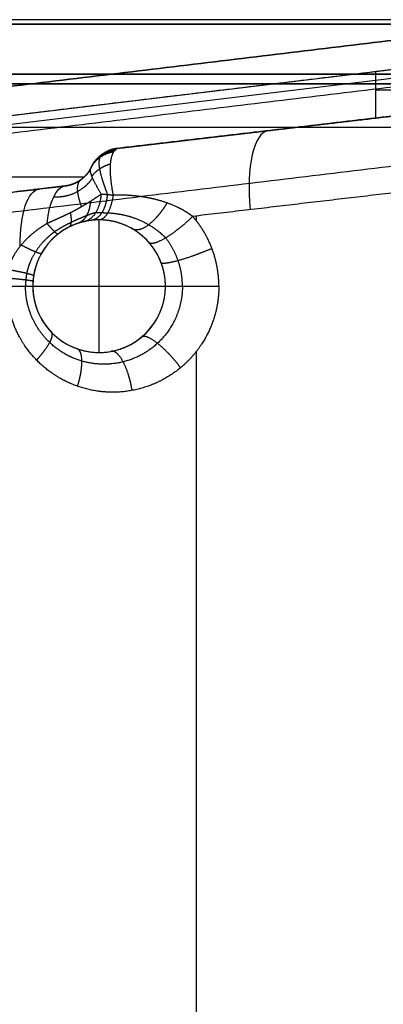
# Model space of a CAD drawing. Header units: millimetres. Extents: x -380 to 381, y -251 to 250.
# Tile 637 of 656: x -107 to -52, y 102 to 250. Entities that reach past the tile are written whole.
import ezdxf

# ---------------------------------------------------------------- set-up
doc = ezdxf.new("R2010")
doc.units = ezdxf.units.MM
doc.layers.add('Standard', color=18, linetype='Continuous', true_color=0x000000)

msp = doc.modelspace()

# ---------------------------------------------------------------- linework, layer by layer
at = {"layer": 'Standard', "color": 18, "true_color": 0x000000}
msp.add_line((378.5, 250.2, 0.81), (-378.5, 250.2, 0.81), dxfattribs=at)
at = {"layer": 'Standard', "color": 253, "true_color": 0xa1a1a1}
for p, q in [((-40.09, 248.39, -171), (-306.69, 216.13, -171)), ((-40.09, 248.39, -167.25), (-306.69, 216.13, -167.25)), ((-39.56, 244.02, -143.15), (-306.16, 211.76, -143.15)), ((-39.41, 242.74, -181.78), (-306, 210.48, -181.78)), ((-372, 242, -6.25), (372, 242, -6.25)), ((-365, 242, -20), (365, 242, -20)), ((-370.5, 240.5, -7), (370.5, 240.5, -7)), ((-365, 240.5, -20.75), (365, 240.5, -20.75)), ((-53.3, 239.61, -121.8), (-40.86, 239.61, -121.8)), ((-26.6, 238.5, -72.25), (-92.23, 230.79, -72.25)), ((-92.23, 230.79, -59.9), (-48.22, 235.96, -43.88)), ((-364, 234, -0.75), (364, 234, -0.75)), ((-59.42, 234.64, -47.96), (-59.42, 234.64, -122.44)), ((-96.14, 228.02, -92.44), (-96.2, 227.89, -92.44)), ((-96.17, 227.95, -58.95), (-96.17, 227.95, -126.31)), ((-184.46, 226.49, -135.59), (-97.22, 226.49, -126.42)), ((-100.11, 225.12, -101.13), (-245.43, 207.79, -101.13)), ((-95, 200, -14), (-95, 220, -14)), ((-95, 220, -43.73), (-95, 220, -14)), ((-80.32, 219.82, -43.31), (-80.32, 220.59, -43.31)), ((-105, 210, -14), (-85, 210, -14)), ((-95, 200, -42.26), (-95, 200, -14)), ((-80.32, -107.86, -43.31), (-80.32, 200.18, -43.31))]:
    msp.add_line(p, q, dxfattribs=at)
at = {"layer": 'Standard', "color": 253, "true_color": 0xa1a1a1, "extrusion": (0.934019, 0.109722, 0.339955)}
msp.add_arc((227.97, -34.35, -56.87), 12, 360, 87.7131, dxfattribs=at)
at = {"layer": 'Standard', "color": 253, "true_color": 0xa1a1a1, "extrusion": (0, 0, -1)}
for centre, start, end in [((91.65, 225.82, 93.1), 26, 83.3), ((100.7, 230.08, 92.35), 206, 263.2)]:
    msp.add_arc(centre, 5, start, end, dxfattribs=at)
at = {"layer": 'Standard', "color": 253, "true_color": 0xa1a1a1, "extrusion": (-0.933848, -0.111355, -0.339893)}
for centre, start in [((-223.38, -34.3, 93.94), 108.3497), ((-223.38, -34.3, 89.75), 123.8546)]:
    msp.add_arc(centre, 12, start, 180, dxfattribs=at)
at = {"layer": 'Standard', "color": 253, "true_color": 0xa1a1a1}
for centre, start, end in [((-95, 210, -14), 0, 180), ((-95, 210, -31.38), 0, 180), ((-95, 210, -14), 180, 0), ((-95, 210, -31.04), 180, 0)]:
    msp.add_arc(centre, 10, start, end, dxfattribs=at)
at = {"layer": 'Standard', "color": 18, "true_color": 0x000000}
for points in [[(-378.5, 249.5, 4), (0, 249.5, 4), (378.5, 249.5, 4)], [(378.5, 249.5), (0, 249.5), (-378.5, 249.5)]]:
    msp.add_open_spline(points, degree=2, dxfattribs=at)
at = {"layer": 'Standard', "color": 253, "true_color": 0xa1a1a1}
for points, degree in [([(-306.69, 216.13, -170), (-173.39, 232.26, -170), (-40.09, 248.39, -170)], 2), ([(-306.69, 216.13, -172), (-173.39, 232.26, -172), (-40.09, 248.39, -172)], 2), ([(-40.09, 248.39, -164.5), (-173.39, 232.26, -164.5), (-306.69, 216.13, -164.5)], 2), ([(-306.69, 216.13, -170), (-173.39, 232.26, -170), (-40.09, 248.39, -170)], 2), ([(-39.56, 244.02, -172), (-172.86, 227.89, -172), (-306.16, 211.76, -172)], 2), ([(-39.56, 244.02, -164.5), (-172.86, 227.89, -164.5), (-306.16, 211.76, -164.5)], 2), ([(-40.86, 243.87, -121.8), (-47.08, 243.11, -121.8), (-53.3, 242.36, -121.8)], 2), ([(-53.3, 242.36, -121.8), (-137.5, 232.17, -130.65), (-221.7, 221.98, -139.5)], 2), ([(-53.3, 235.36, -121.8), (-53.3, 238.86, -121.8), (-53.3, 242.36, -121.8)], 2), ([(-372, 242, -12.5), (0, 242, -12.5), (372, 242, -12.5)], 2), ([(372, 242), (0, 242), (-372, 242)], 2), ([(365, 242, -12.5), (0, 242, -12.5), (-365, 242, -12.5)], 2), ([(365, 242, -27.5), (0, 242, -27.5), (-365, 242, -27.5)], 2), ([(-305.85, 209.2, -191.57), (-172.55, 225.33, -191.57), (-39.25, 241.47, -191.57)], 2), ([(-370.5, 240.5, -12.5), (0, 240.5, -12.5), (370.5, 240.5, -12.5)], 2), ([(370.5, 240.5, -1.5), (0, 240.5, -1.5), (-370.5, 240.5, -1.5)], 2), ([(-365, 240.5, -27.5), (0, 240.5, -27.5), (365, 240.5, -27.5)], 2), ([(365, 240.5, -14), (0, 240.5, -14), (-365, 240.5, -14)], 2), ([(-53.3, 235.36, -121.8), (-47.08, 236.09, -121.8), (-40.86, 236.82, -121.8)], 2), ([(-48.22, 235.96, -43.88), (-70.23, 233.37, -51.89), (-92.23, 230.79, -59.9)], 2), ([(-92.23, 230.79, -125.89), (-72.76, 233.08, -123.85), (-53.3, 235.36, -121.8)], 2), ([(-364, 234), (0, 234), (364, 234)], 2), ([(-364, 234, -1.5), (0, 234, -1.5), (364, 234, -1.5)], 2), ([(-96.16, 227.98, -59.22), (-95.73, 228.85, -59.12), (-95.1, 229.62, -59.02), (-94.28, 230.21, -58.93), (-93.36, 230.58, -58.85), (-92.4, 230.72, -58.79)], 5), ([(-92.23, 230.79, -125.89), (-93.47, 230.64, -126.02), (-94.67, 230.08, -126.15), (-95.59, 229.14, -126.25), (-96.14, 228.02, -126.3)], 4), ([(-92.79, 230.29, -56.72), (-93.34, 229.51, -54.24), (-93.52, 228.04, -51.93), (-93.34, 226.03, -50.09), (-92.88, 223.71, -48.86)], 4), ([(-92.6, 230.54, -57.69), (-92.66, 230.47, -57.37), (-92.72, 230.39, -57.04), (-92.79, 230.29, -56.72)], 3), ([(-92.23, 230.79, -59.9), (-92.34, 230.78, -59.16), (-92.46, 230.7, -58.42), (-92.6, 230.54, -57.69)], 3), ([(-92.23, 230.79, -59.9), (-92.23, 230.79, -92.9), (-92.23, 230.79, -125.89)], 2), ([(-37.82, 229.65, -202), (-171.12, 213.52, -202), (-304.42, 197.39, -202)], 2), ([(-94.73, 229.65, -58.07), (-94.75, 229.62, -57.91), (-94.77, 229.58, -57.75), (-94.79, 229.54, -57.59), (-94.81, 229.5, -57.43), (-94.83, 229.45, -57.28)], 5), ([(-94.54, 229.9, -59.9), (-94.57, 229.88, -59.53), (-94.6, 229.85, -59.16), (-94.64, 229.8, -58.8), (-94.68, 229.73, -58.43), (-94.73, 229.65, -58.07)], 5), ([(-100.11, 225.12, -126.72), (-98.87, 225.26, -126.59), (-97.68, 225.82, -126.46), (-96.75, 226.76, -126.37), (-96.2, 227.89, -126.31)], 4), ([(-96.24, 227.82, -57.98), (-96.82, 226.67, -58.7), (-97.79, 225.76, -59.89), (-98.93, 225.26, -61.3), (-100.11, 225.12, -62.76)], 4), ([(-94.66, 223.87, -50.11), (-95.56, 225.38, -51.6), (-96.2, 226.58, -53.51), (-96.46, 227.38, -55.71), (-96.24, 227.82, -57.98)], 4), ([(-96.2, 227.89, -58.56), (-96.21, 227.88, -58.44), (-96.22, 227.86, -58.32), (-96.22, 227.85, -58.21), (-96.23, 227.83, -58.09), (-96.24, 227.82, -57.98)], 5), ([(-96.2, 227.89, -126.31), (-96.17, 227.95, -126.31), (-96.14, 228.02, -126.3)], 2), ([(-96.2, 227.89, -58.56), (-96.2, 227.89, -92.44), (-96.2, 227.89, -126.31)], 2), ([(-96.14, 228.02, -126.3), (-96.14, 228.02, -93.1), (-96.14, 228.02, -59.9)], 2), ([(-96.09, 226.57, -54.04), (-95.71, 227.09, -53.73), (-95.22, 227.56, -53.46), (-94.64, 227.95, -53.25), (-94, 228.25, -53.1), (-93.32, 228.45, -53.03)], 5), ([(-221.7, 210.62, -139.5), (-160.9, 217.87, -133.11), (-100.11, 225.12, -126.72)], 2), ([(-100.11, 225.12, -62.76), (-103.83, 224.67, -64.12), (-107.56, 224.23, -65.47)], 2), ([(-100.11, 225.12, -62.76), (-100.11, 225.12, -94.74), (-100.11, 225.12, -126.72)], 2), ([(-93.76, 223.83, -49.37), (-93.89, 222.53, -48.89), (-94.23, 221.37, -48.1), (-94.77, 220.5, -47.03), (-95.42, 220.02, -45.83), (-96.13, 219.94, -44.63)], 5), ([(-50.92, 224.04, -32.61), (-65.91, 222.28, -38.06), (-80.89, 220.52, -43.52)], 2), ([(-96.31, 222.79, -51.16), (-96.38, 221.78, -50.62), (-96.62, 220.88, -49.9), (-97.02, 220.16, -49.04), (-97.57, 219.69, -48.11), (-98.2, 219.47, -47.18)], 5), ([(-99.35, 221.06, -52.56), (-99.21, 220.36, -51.92), (-99.15, 219.76, -51.15), (-99.21, 219.3, -50.28), (-99.36, 219, -49.36), (-99.61, 218.88, -48.44)], 5), ([(-95.01, 220, -43.74), (-95.54, 220, -44.09), (-96.12, 219.96, -44.56), (-96.72, 219.87, -45.18), (-97.29, 219.74, -45.97)], 4), ([(-95.48, 221.11, -48.42), (-95.12, 221.12, -47.97), (-94.75, 221.12, -47.59), (-94.39, 221.1, -47.28), (-94.05, 221.06, -47.02), (-93.73, 221.01, -46.82)], 5), ([(-80.89, 220.52, -43.52), (-82.41, 219.03, -44.07), (-84.27, 217.53, -43.68), (-86.04, 216.46, -42.16), (-87.13, 216.19, -40.01), (-87.47, 216.58, -37.88)], 5), ([(-101.2, 217.85, -48.7), (-101.27, 217.79, -50.05), (-101.59, 218.06, -51.4), (-102.14, 218.64, -52.55), (-102.84, 219.44, -53.39)], 4), ([(-101.2, 217.85, -48.7), (-102.28, 216.99, -48.56), (-103.25, 215.92, -48.28), (-104.07, 214.64, -48), (-104.63, 213.13, -47.87), (-104.88, 211.56, -48.02)], 5), ([(-82.44, 210, -41.36), (-82.44, 211.57, -41.36), (-82.7, 213.14, -41.48), (-83.23, 214.65, -41.72), (-84, 216.05, -42.07), (-84.97, 217.28, -42.5)], 5), ([(-106.74, 216.22, -53.47), (-105.69, 215.68, -52.88), (-104.78, 215.24, -51.96), (-104.1, 214.96, -50.78), (-103.73, 214.88, -49.46), (-103.68, 214.97, -48.15)], 5), ([(-85, 210, -36.44), (-85, 211.82, -36.44), (-85.45, 213.64, -36.7), (-86.32, 215.26, -37.21), (-87.47, 216.58, -37.88)], 4), ([(-104.88, 211.56, -48.02), (-104.87, 211.64, -49.49), (-105.3, 211.79, -50.96), (-106.18, 212, -52.24), (-107.39, 212.25, -53.16), (-108.75, 212.49, -53.66)], 5), ([(-108.9, 211.25, -53.71), (-107.52, 211.13, -53.21), (-106.3, 211.01, -52.29), (-105.41, 210.9, -51), (-104.97, 210.82, -49.54), (-104.97, 210.78, -48.07)], 5), ([(-105.93, 211.92, -51.46), (-105.99, 211.54, -51.49), (-106.04, 211.16, -51.51), (-106.07, 210.77, -51.52), (-106.09, 210.39, -51.53), (-106.09, 210, -51.53)], 5), ([(-104.88, 211.56, -48.02), (-104.96, 211.04, -48.06), (-105, 210.52, -48.09), (-105, 210, -48.09)], 3), ([(-108.95, 210, -53.73), (-107.57, 210, -53.22), (-106.35, 210, -52.3), (-105.45, 210, -51.02), (-105, 210, -49.55), (-105, 210, -48.09)], 5), ([(-105, 210, -48.09), (-105, 210, -31.04), (-105, 210, -14)], 2), ([(-85, 210, -14), (-85, 210, -25.22), (-85, 210, -36.44)], 2)]:
    msp.add_open_spline(points, degree=degree, dxfattribs=at)
at = {"layer": 'Standard', "color": 253, "true_color": 0xa1a1a1, "extrusion": (-0.143174, -0.282007, 0.948669)}
msp.add_open_spline([(-96.24, 227.82, -57.98), (-95.75, 228.78, -57.61), (-94.94, 229.6, -57.25), (-93.9, 230.11, -56.94), (-92.79, 230.29, -56.72)], degree=4, dxfattribs=at)
at = {"layer": 'Standard', "color": 253, "true_color": 0xa1a1a1, "extrusion": (-0.117526, -0.236611, 0.96447)}
msp.add_open_spline([(-96.22, 227.86, -58.27), (-95.82, 228.66, -58.02), (-95.23, 229.37, -57.77), (-94.47, 229.92, -57.55), (-93.6, 230.28, -57.35), (-92.69, 230.42, -57.21)], degree=5, dxfattribs=at)
at = {"layer": 'Standard', "color": 253, "true_color": 0xa1a1a1, "extrusion": (-0.093464, -0.191629, 0.977007)}
msp.add_open_spline([(-96.2, 227.89, -58.56), (-95.7, 228.93, -58.31), (-94.85, 229.81, -58.05), (-93.76, 230.36, -57.84), (-92.6, 230.54, -57.69)], degree=4, dxfattribs=at)
at = {"layer": 'Standard', "color": 253, "true_color": 0xa1a1a1, "extrusion": (9.02635e-08, -1.27248e-07, 1)}
msp.add_open_spline([(-92.23, 230.79, -59.9), (-93.47, 230.64, -59.9), (-94.67, 230.08, -59.9), (-95.59, 229.14, -59.9), (-96.14, 228.02, -59.9)], degree=4, dxfattribs=at)
at = {"layer": 'Standard', "color": 253, "true_color": 0xa1a1a1}
for points, knots in [([(-93.71, 223.83, -49.34), (-94.06, 224.74, -49.96), (-94.36, 225.59, -50.68), (-94.61, 226.38, -51.5), (-94.92, 227.6, -53.05), (-95.01, 228.56, -54.84), (-95, 228.92, -55.63), (-94.94, 229.22, -56.44), (-94.83, 229.45, -57.28)], [6.987562, 6.987562, 6.987562, 6.987562, 6.987562, 6.987562, 14.53105, 14.53105, 14.53105, 19.970117, 19.970117, 19.970117, 19.970117, 19.970117, 19.970117]), ([(-101.85, 223.49, -57.45), (-101.12, 223.44, -56.93), (-100.38, 223.49, -56.4), (-99.63, 223.65, -55.89), (-98.35, 224.12, -55.03), (-97.21, 224.93, -54.28), (-96.75, 225.33, -53.98), (-96.33, 225.8, -53.71), (-95.98, 226.31, -53.49)], [49.197237, 49.197237, 49.197237, 49.197237, 49.197237, 49.197237, 59.246005, 59.246005, 59.246005, 66.802707, 66.802707, 66.802707, 66.802707, 66.802707, 66.802707]), ([(-94.66, 223.87, -50.11), (-95, 223.65, -50.34), (-95.33, 223.43, -50.56), (-95.65, 223.22, -50.77), (-96.56, 222.62, -51.32), (-97.48, 222.05, -51.8), (-98.09, 221.71, -52.08), (-99.04, 221.2, -52.47), (-100.04, 220.72, -52.79), (-100.39, 220.55, -52.89), (-101.08, 220.24, -53.08), (-101.79, 219.92, -53.22), (-102.13, 219.76, -53.29), (-102.48, 219.6, -53.34), (-102.84, 219.44, -53.39)], [0, 0, 0, 0, 0, 0, 2.177503, 2.177503, 2.177503, 6.041182, 6.041182, 6.041182, 8.086763, 8.086763, 8.086763, 9.955329, 9.955329, 9.955329, 9.955329, 9.955329, 9.955329]), ([(-94.66, 223.87, -50.11), (-94.34, 223.87, -49.79), (-94, 223.86, -49.52), (-93.66, 223.84, -49.29), (-93.3, 223.79, -49.08), (-92.96, 223.73, -48.9), (-92.93, 223.72, -48.88), (-92.91, 223.72, -48.87), (-92.88, 223.71, -48.86)], [-2.20241, -2.20241, -2.20241, -2.20241, -2.20241, -2.20241, -0.181284, -0.181284, -0.181284, 0, 0, 0, 0, 0, 0]), ([(-80.89, 220.52, -43.52), (-81.61, 221.06, -43.77), (-82.36, 221.53, -44.09), (-83.15, 221.93, -44.45), (-84.9, 222.68, -45.26), (-86.74, 223.18, -46.14), (-87.76, 223.39, -46.62), (-89.38, 223.63, -47.37), (-91.04, 223.73, -48.1), (-91.65, 223.74, -48.36), (-92.26, 223.74, -48.61), (-92.88, 223.71, -48.86)], [0, 0, 0, 0, 0, 0, 4.788742, 4.788742, 4.788742, 10.519906, 10.519906, 10.519906, 13.750898, 13.750898, 13.750898, 13.750898, 13.750898, 13.750898]), ([(-84.76, 222.56, -45.2), (-85.24, 221.75, -45.2), (-85.78, 220.97, -45.04), (-86.37, 220.27, -44.7), (-87.56, 219.12, -43.72), (-88.67, 218.52, -42.27), (-89.17, 218.39, -41.45), (-89.6, 218.43, -40.59), (-89.94, 218.62, -39.73)], [0.000002, 0.000002, 0.000002, 0.000002, 0.000002, 0.000002, 3, 3, 3, 6.000002, 6.000002, 6.000002, 6.000002, 6.000002, 6.000002]), ([(-95.48, 221.11, -48.42), (-95.78, 221.02, -48.64), (-96.07, 220.93, -48.85), (-96.35, 220.83, -49.05), (-97.11, 220.55, -49.58), (-97.84, 220.24, -50.02), (-98.3, 220.04, -50.27), (-99.23, 219.62, -50.71), (-100.19, 219.13, -51.03), (-100.67, 218.86, -51.15), (-101.18, 218.56, -51.24), (-101.7, 218.21, -51.3)], [30.550686, 30.550686, 30.550686, 30.550686, 30.550686, 30.550686, 34.342254, 34.342254, 34.342254, 41.069863, 41.069863, 41.069863, 47.88535, 47.88535, 47.88535, 47.88535, 47.88535, 47.88535]), ([(-87.47, 216.58, -37.88), (-87.93, 217.11, -38.15), (-88.42, 217.57, -38.5), (-88.92, 217.97, -38.89), (-90.37, 218.97, -40.08), (-91.89, 219.59, -41.39), (-92.9, 219.86, -42.23), (-93.94, 220, -43.03), (-95.01, 220, -43.74)], [-10.433212, -10.433212, -10.433212, -10.433212, -10.433212, -10.433212, -6.799852, -6.799852, -6.799852, 0, 0, 0, 0, 0, 0]), ([(-84.97, 217.28, -42.5), (-85.4, 217.72, -42.62), (-85.88, 218.15, -42.8), (-86.4, 218.55, -43.04), (-87.99, 219.62, -43.81), (-89.82, 220.39, -44.81), (-91.07, 220.75, -45.5), (-92.38, 220.97, -46.18), (-93.73, 221.01, -46.82)], [11.856561, 11.856561, 11.856561, 11.856561, 11.856561, 11.856561, 17.848354, 17.848354, 17.848354, 29.062024, 29.062024, 29.062024, 29.062024, 29.062024, 29.062024]), ([(-102.84, 219.44, -53.39), (-102.98, 219.36, -53.4), (-103.12, 219.27, -53.41), (-103.26, 219.19, -53.41), (-104.14, 218.64, -53.45), (-104.96, 218.03, -53.47), (-105.61, 217.46, -53.47), (-106.83, 216.23, -53.47), (-107.79, 214.83, -53.49), (-108.2, 214.07, -53.52), (-108.53, 213.29, -53.57), (-108.75, 212.49, -53.66)], [0, 0, 0, 0, 0, 0, 0.781566, 0.781566, 0.781566, 4.994404, 4.994404, 4.994404, 9.389663, 9.389663, 9.389663, 9.389663, 9.389663, 9.389663]), ([(-97.29, 219.74, -45.97), (-97.49, 219.69, -46.25), (-97.68, 219.64, -46.51), (-97.86, 219.58, -46.75), (-98.34, 219.43, -47.37), (-98.78, 219.27, -47.84), (-99.05, 219.15, -48.09), (-99.6, 218.89, -48.49), (-100.19, 218.56, -48.69), (-100.5, 218.37, -48.75), (-100.83, 218.14, -48.75), (-101.2, 217.85, -48.7)], [-5.510459, -5.510459, -5.510459, -5.510459, -5.510459, -5.510459, -4.305171, -4.305171, -4.305171, -2.166553, -2.166553, -2.166553, 0, 0, 0, 0, 0, 0]), ([(-101.7, 218.21, -51.3), (-102.39, 217.71, -51.32), (-103.03, 217.15, -51.31), (-103.61, 216.54, -51.29), (-104.58, 215.3, -51.26), (-105.3, 213.94, -51.28), (-105.57, 213.27, -51.31), (-105.78, 212.6, -51.37), (-105.93, 211.92, -51.46)], [43.230224, 43.230224, 43.230224, 43.230224, 43.230224, 43.230224, 49.614944, 49.614944, 49.614944, 55.23373, 55.23373, 55.23373, 55.23373, 55.23373, 55.23373]), ([(-77.99, 215.67, -42.46), (-78.98, 215.25, -42.82), (-80.06, 214.82, -42.93), (-81.16, 214.43, -42.75), (-83.23, 213.77, -41.87), (-84.74, 213.44, -40.12), (-85.29, 213.37, -39.08), (-85.6, 213.41, -37.95), (-85.65, 213.55, -36.82)], [0.000002, 0.000002, 0.000002, 0.000002, 0.000002, 0.000002, 3, 3, 3, 6, 6, 6, 6, 6, 6]), ([(-76.95, 210, -42.08), (-76.95, 208.77, -42.08), (-77.07, 207.54, -42.12), (-77.3, 206.33, -42.21), (-78.12, 203.59, -42.5), (-79.49, 201.12, -43.01), (-80.45, 199.83, -43.35), (-82.69, 197.46, -44.17), (-85.4, 195.75, -45.16), (-86.89, 195.06, -45.7), (-90.05, 194.05, -46.85), (-93.33, 193.87, -48.04), (-95.01, 194, -48.65), (-98.09, 194.64, -49.77), (-100.94, 196.02, -50.81), (-102.2, 196.82, -51.27), (-104.47, 198.66, -52.1), (-106.3, 201, -52.76), (-107.06, 202.25, -53.04), (-108.1, 204.5, -53.42), (-108.7, 206.93, -53.64), (-108.87, 207.95, -53.7), (-108.95, 208.97, -53.73), (-108.95, 210, -53.73)], [0, 0, 0, 0, 0, 0, 6.107291, 6.107291, 6.107291, 14.244244, 14.244244, 14.244244, 22.929501, 22.929501, 22.929501, 31.954934, 31.954934, 31.954934, 39.779325, 39.779325, 39.779325, 47.150209, 47.150209, 47.150209, 52.244479, 52.244479, 52.244479, 52.244479, 52.244479, 52.244479]), ([(-82.44, 210, -41.36), (-82.44, 208.07, -41.36), (-82.84, 206.14, -41.54), (-83.63, 204.31, -41.9), (-85.48, 201.72, -42.74), (-88.04, 199.88, -43.87), (-89.1, 199.31, -44.33), (-91.38, 198.42, -45.32), (-93.83, 198.13, -46.37), (-95.1, 198.15, -46.91), (-97.46, 198.5, -47.92), (-99.69, 199.44, -48.86), (-100.68, 200.01, -49.28), (-103.08, 201.79, -50.28), (-104.89, 204.33, -51.03), (-105.69, 206.13, -51.36), (-106.09, 208.07, -51.53), (-106.09, 210, -51.53)], [0, 0, 0, 0, 0, 0, 16.9052, 16.9052, 16.9052, 27.212942, 27.212942, 27.212942, 37.924409, 37.924409, 37.924409, 47.210469, 47.210469, 47.210469, 62.004227, 62.004227, 62.004227, 62.004227, 62.004227, 62.004227]), ([(-105, 210, -48.09), (-105, 208.43, -48.09), (-104.69, 206.86, -47.91), (-104.08, 205.39, -47.55), (-102.05, 202.36, -46.37), (-99.01, 200.51, -44.6), (-97.07, 199.92, -43.47), (-94.06, 199.75, -41.72), (-91.21, 200.66, -40.06), (-90.28, 201.09, -39.52), (-87.98, 202.55, -38.17), (-86.21, 204.77, -37.14), (-85.4, 206.42, -36.67), (-85, 208.21, -36.44), (-85, 210, -36.44)], [-34.598578, -34.598578, -34.598578, -34.598578, -34.598578, -34.598578, -26.343608, -26.343608, -26.343608, -15.184918, -15.184918, -15.184918, -9.433161, -9.433161, -9.433161, 0, 0, 0, 0, 0, 0]), ([(-104.42, 198.85, -52.08), (-103.9, 199.42, -51.89), (-103.43, 199.99, -51.58), (-103.02, 200.54, -51.15), (-102.36, 201.56, -50.09), (-102.05, 202.34, -48.72), (-101.99, 202.66, -47.98), (-102.03, 202.89, -47.21), (-102.17, 203.03, -46.44)], [0, 0, 0, 0, 0, 0, 3, 3, 3, 6, 6, 6, 6, 6, 6]), ([(-82.73, 197.69, -44.18), (-83.35, 198.54, -44.41), (-84.05, 199.38, -44.41), (-84.8, 200.17, -44.17), (-86.26, 201.53, -43.24), (-87.5, 202.29, -41.58), (-88.01, 202.49, -40.61), (-88.39, 202.49, -39.58), (-88.61, 202.31, -38.54)], [0, 0, 0, 0, 0, 0, 3, 3, 3, 6, 6, 6, 6, 6, 6]), ([(-98.24, 194.9, -49.83), (-97.99, 195.73, -49.74), (-97.78, 196.56, -49.49), (-97.65, 197.36, -49.1), (-97.52, 198.8, -48.07), (-97.68, 199.83, -46.64), (-97.83, 200.23, -45.85), (-98.04, 200.47, -45.02), (-98.31, 200.56, -44.19)], [0, 0, 0, 0, 0, 0, 3, 3, 3, 6, 6, 6, 6, 6, 6])]:
    msp.add_open_spline(points, degree=5, knots=knots, dxfattribs=at)
at = {"layer": 'Standard', "color": 253, "true_color": 0xa1a1a1, "extrusion": (-0.898794, 0.438371, -8.68711e-11)}
msp.add_open_spline([(-96.14, 228.02, -59.9), (-96.14, 228.02, -59.63), (-96.15, 228, -59.36), (-96.16, 227.98, -59.09), (-96.18, 227.94, -58.82), (-96.2, 227.89, -58.56)], degree=5, dxfattribs=at)
at = {"layer": 'Standard', "color": 253, "true_color": 0xa1a1a1, "extrusion": (-0.772623, -0.569187, -0.281212)}
msp.add_open_spline([(-97.63, 221.98, -51.85), (-98.09, 223.22, -53.12), (-98.34, 224.3, -54.63), (-98.36, 225.16, -56.3), (-98.15, 225.75, -58.06), (-97.73, 226.05, -59.82)], degree=5, dxfattribs=at)
at = {"layer": 'Standard', "color": 253, "true_color": 0xa1a1a1, "extrusion": (0.743878, 0.174645, 0.645093)}
msp.add_open_spline([(-97.29, 219.74, -45.97), (-96.22, 219.98, -47.26), (-95.3, 220.86, -48.56), (-94.77, 222.28, -49.55), (-94.66, 223.87, -50.11)], degree=4, dxfattribs=at)
at = {"layer": 'Standard', "color": 253, "true_color": 0xa1a1a1, "extrusion": (0.923236, 0.000652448, 0.384233)}
msp.add_open_spline([(-92.88, 223.71, -48.86), (-93.09, 222.4, -48.36), (-93.44, 221.25, -47.5), (-93.92, 220.42, -46.35), (-94.46, 220, -45.04), (-95.01, 220, -43.74)], degree=5, dxfattribs=at)
at = {"layer": 'Standard', "color": 253, "true_color": 0xa1a1a1, "extrusion": (0.34202, 1.67737e-11, -0.939693)}
msp.add_open_spline([(-76.95, 210, -42.08), (-76.95, 211.22, -42.08), (-77.06, 212.44, -42.12), (-77.3, 213.64, -42.21), (-77.95, 215.87, -42.45), (-78.98, 217.92, -42.82), (-79.55, 218.85, -43.03), (-80.19, 219.72, -43.26), (-80.89, 220.52, -43.52)], degree=5, knots=[-11.643031, -11.643031, -11.643031, -11.643031, -11.643031, -11.643031, -5.543127, -5.543127, -5.543127, 0, 0, 0, 0, 0, 0], dxfattribs=at)
at = {"layer": 'Standard', "color": 253, "true_color": 0xa1a1a1, "extrusion": (0, 1, 0)}
msp.add_open_spline([(-85, 210, -36.44), (-85, 210, -38.74), (-83.9, 210, -41.06), (-81.66, 210, -42.62), (-79.11, 210, -42.87), (-76.95, 210, -42.08)], degree=5, dxfattribs=at)
at = {"layer": 'Standard', "color": 253, "true_color": 0xa1a1a1, "extrusion": (-0.925611, -0.172468, -0.336895)}
msp.add_open_spline([(-90.02, 194.27, -46.84), (-90.18, 195.24, -46.89), (-90.4, 196.2, -46.76), (-90.69, 197.11, -46.44), (-91.35, 198.72, -45.45), (-92.1, 199.76, -43.91), (-92.48, 200.09, -43.04), (-92.84, 200.23, -42.12), (-93.17, 200.17, -41.2)], degree=5, knots=[0, 0, 0, 0, 0, 0, 3, 3, 3, 6, 6, 6, 6, 6, 6], dxfattribs=at)

doc.saveas('drawing.dxf')
